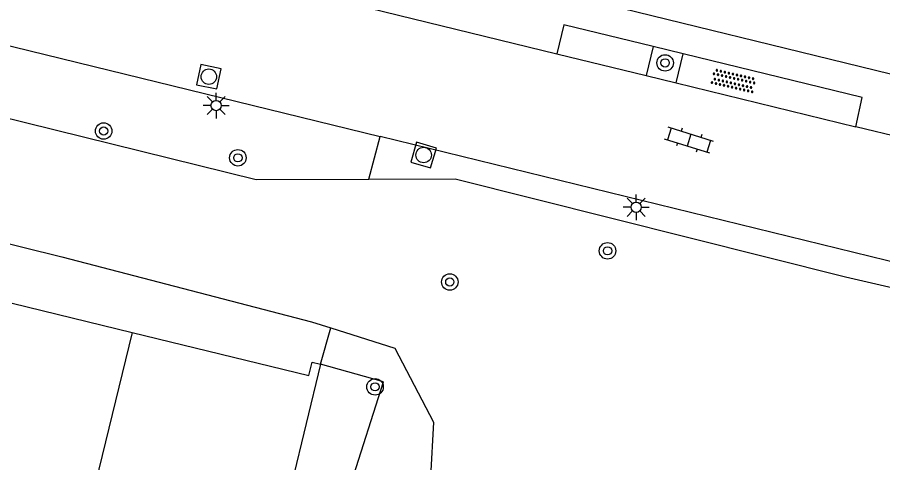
# Model space of a CAD drawing. Extents: x 128999 to 131010, y 395498 to 399007.
# Drawn here: x 129068.22 to 129110.19, y 397832.24 to 397853.85 of the extents above; entities that cross this region are included whole.
import ezdxf

# ---------------------------------------------------------------- set-up
doc = ezdxf.new("R2010")
doc.units = 0
for name, color, linetype in [('gg-bbg-hoofdgebouw', 7, 'Continuous'), ('gg-bbg-tussenscheiding', 7, 'Continuous'), ('gg-knt-verharding', 7, 'Continuous'), ('gg-kntw-bovenkant insteek waterloop', 7, 'Continuous'), ('gt-grn-groengrens', 7, 'Continuous'), ('gt-symb-boom', 7, 'Continuous'), ('gt-symb-klinker verharding', 7, 'Continuous'), ('gt-symb-lichtmast', 7, 'Continuous'), ('gt-symb-overige verharding', 7, 'Continuous'), ('gt-symb-rioolschacht', 7, 'Continuous')]:
    doc.layers.add(name, color=color, linetype=linetype)

# ---------------------------------------------------------------- blocks, each defined once
blk = doc.blocks.new('gt0-OVH')
at = {"layer": 'gt-symb-overige verharding'}
for points in [[(-0.972, 0.298), (-0.967, 0.308), (-0.965, 0.319), (-0.966, 0.33), (-0.971, 0.34), (-0.978, 0.348), (-0.988, 0.353), (-0.999, 0.355), (-1.01, 0.354), (-1.02, 0.349), (-1.028, 0.342), (-1.033, 0.332), (-1.035, 0.321), (-1.034, 0.31), (-1.029, 0.3), (-1.022, 0.292), (-1.012, 0.287), (-1.001, 0.285), (-0.99, 0.286), (-0.98, 0.291)], [(-0.872, 0.106), (-0.867, 0.116), (-0.865, 0.126), (-0.866, 0.137), (-0.871, 0.147), (-0.878, 0.156), (-0.888, 0.161), (-0.899, 0.163), (-0.91, 0.162), (-0.92, 0.157), (-0.928, 0.15), (-0.933, 0.14), (-0.935, 0.129), (-0.934, 0.118), (-0.929, 0.108), (-0.922, 0.1), (-0.912, 0.095), (-0.901, 0.092), (-0.89, 0.094), (-0.88, 0.098)], [(-0.772, 0.298), (-0.767, 0.308), (-0.765, 0.319), (-0.766, 0.33), (-0.771, 0.34), (-0.778, 0.348), (-0.788, 0.353), (-0.799, 0.355), (-0.81, 0.354), (-0.82, 0.349), (-0.828, 0.342), (-0.833, 0.332), (-0.835, 0.321), (-0.834, 0.31), (-0.829, 0.3), (-0.822, 0.292), (-0.812, 0.287), (-0.801, 0.285), (-0.79, 0.286), (-0.78, 0.291)], [(-0.672, 0.106), (-0.667, 0.116), (-0.665, 0.126), (-0.666, 0.137), (-0.671, 0.147), (-0.678, 0.156), (-0.688, 0.161), (-0.699, 0.163), (-0.71, 0.162), (-0.72, 0.157), (-0.728, 0.15), (-0.733, 0.14), (-0.735, 0.129), (-0.734, 0.118), (-0.729, 0.108), (-0.722, 0.1), (-0.712, 0.095), (-0.701, 0.092), (-0.69, 0.094), (-0.68, 0.098)], [(-0.572, 0.298), (-0.567, 0.308), (-0.565, 0.319), (-0.566, 0.33), (-0.571, 0.34), (-0.578, 0.348), (-0.588, 0.353), (-0.599, 0.355), (-0.61, 0.354), (-0.62, 0.349), (-0.628, 0.342), (-0.633, 0.332), (-0.635, 0.321), (-0.634, 0.31), (-0.629, 0.3), (-0.622, 0.292), (-0.612, 0.287), (-0.601, 0.285), (-0.59, 0.286), (-0.58, 0.291)], [(-0.472, 0.106), (-0.467, 0.116), (-0.465, 0.126), (-0.466, 0.137), (-0.471, 0.147), (-0.478, 0.156), (-0.488, 0.161), (-0.499, 0.163), (-0.51, 0.162), (-0.52, 0.157), (-0.528, 0.15), (-0.533, 0.14), (-0.535, 0.129), (-0.534, 0.118), (-0.529, 0.108), (-0.522, 0.1), (-0.512, 0.095), (-0.501, 0.092), (-0.49, 0.094), (-0.48, 0.098)], [(-0.372, 0.298), (-0.367, 0.308), (-0.365, 0.319), (-0.366, 0.33), (-0.371, 0.34), (-0.378, 0.348), (-0.388, 0.353), (-0.399, 0.355), (-0.41, 0.354), (-0.42, 0.349), (-0.428, 0.342), (-0.433, 0.332), (-0.435, 0.321), (-0.434, 0.31), (-0.429, 0.3), (-0.422, 0.292), (-0.412, 0.287), (-0.401, 0.285), (-0.39, 0.286), (-0.38, 0.291)], [(-0.272, 0.106), (-0.267, 0.116), (-0.265, 0.126), (-0.266, 0.137), (-0.271, 0.147), (-0.278, 0.156), (-0.288, 0.161), (-0.299, 0.163), (-0.31, 0.162), (-0.32, 0.157), (-0.328, 0.15), (-0.333, 0.14), (-0.335, 0.129), (-0.334, 0.118), (-0.329, 0.108), (-0.322, 0.1), (-0.312, 0.095), (-0.301, 0.092), (-0.29, 0.094), (-0.28, 0.098)], [(-0.172, 0.298), (-0.167, 0.308), (-0.165, 0.319), (-0.166, 0.33), (-0.171, 0.34), (-0.178, 0.348), (-0.188, 0.353), (-0.199, 0.355), (-0.21, 0.354), (-0.22, 0.349), (-0.228, 0.342), (-0.233, 0.332), (-0.235, 0.321), (-0.234, 0.31), (-0.229, 0.3), (-0.222, 0.292), (-0.212, 0.287), (-0.201, 0.285), (-0.19, 0.286), (-0.18, 0.291)], [(-0.072, 0.106), (-0.067, 0.116), (-0.065, 0.126), (-0.066, 0.137), (-0.071, 0.147), (-0.078, 0.156), (-0.088, 0.161), (-0.099, 0.163), (-0.11, 0.162), (-0.12, 0.157), (-0.128, 0.15), (-0.133, 0.14), (-0.135, 0.129), (-0.134, 0.118), (-0.129, 0.108), (-0.122, 0.1), (-0.112, 0.095), (-0.101, 0.092), (-0.09, 0.094), (-0.08, 0.098)], [(0.028, 0.298), (0.033, 0.308), (0.035, 0.319), (0.034, 0.33), (0.029, 0.34), (0.022, 0.348), (0.012, 0.353), (0.001, 0.355), (-0.01, 0.354), (-0.02, 0.349), (-0.028, 0.342), (-0.033, 0.332), (-0.035, 0.321), (-0.034, 0.31), (-0.029, 0.3), (-0.022, 0.292), (-0.012, 0.287), (-0.001, 0.285), (0.01, 0.286), (0.02, 0.291)], [(0.128, 0.106), (0.133, 0.116), (0.135, 0.126), (0.134, 0.137), (0.129, 0.147), (0.122, 0.156), (0.112, 0.161), (0.101, 0.163), (0.09, 0.162), (0.08, 0.157), (0.072, 0.15), (0.067, 0.14), (0.065, 0.129), (0.066, 0.118), (0.071, 0.108), (0.078, 0.1), (0.088, 0.095), (0.099, 0.092), (0.11, 0.094), (0.12, 0.098)], [(0.228, 0.298), (0.233, 0.308), (0.235, 0.319), (0.234, 0.33), (0.229, 0.34), (0.222, 0.348), (0.212, 0.353), (0.201, 0.355), (0.19, 0.354), (0.18, 0.349), (0.172, 0.342), (0.167, 0.332), (0.165, 0.321), (0.166, 0.31), (0.171, 0.3), (0.178, 0.292), (0.188, 0.287), (0.199, 0.285), (0.21, 0.286), (0.22, 0.291)], [(0.328, 0.106), (0.333, 0.116), (0.335, 0.126), (0.334, 0.137), (0.329, 0.147), (0.322, 0.156), (0.312, 0.161), (0.301, 0.163), (0.29, 0.162), (0.28, 0.157), (0.272, 0.15), (0.267, 0.14), (0.265, 0.129), (0.266, 0.118), (0.271, 0.108), (0.278, 0.1), (0.288, 0.095), (0.299, 0.092), (0.31, 0.094), (0.32, 0.098)], [(0.428, 0.298), (0.433, 0.308), (0.435, 0.319), (0.434, 0.33), (0.429, 0.34), (0.422, 0.348), (0.412, 0.353), (0.401, 0.355), (0.39, 0.354), (0.38, 0.349), (0.372, 0.342), (0.367, 0.332), (0.365, 0.321), (0.366, 0.31), (0.371, 0.3), (0.378, 0.292), (0.388, 0.287), (0.399, 0.285), (0.41, 0.286), (0.42, 0.291)], [(0.528, 0.106), (0.533, 0.116), (0.535, 0.126), (0.534, 0.137), (0.529, 0.147), (0.522, 0.156), (0.512, 0.161), (0.501, 0.163), (0.49, 0.162), (0.48, 0.157), (0.472, 0.15), (0.467, 0.14), (0.465, 0.129), (0.466, 0.118), (0.471, 0.108), (0.478, 0.1), (0.488, 0.095), (0.499, 0.092), (0.51, 0.094), (0.52, 0.098)], [(0.628, 0.298), (0.633, 0.308), (0.635, 0.319), (0.634, 0.33), (0.629, 0.34), (0.622, 0.348), (0.612, 0.353), (0.601, 0.355), (0.59, 0.354), (0.58, 0.349), (0.572, 0.342), (0.567, 0.332), (0.565, 0.321), (0.566, 0.31), (0.571, 0.3), (0.578, 0.292), (0.588, 0.287), (0.599, 0.285), (0.61, 0.286), (0.62, 0.291)], [(0.728, 0.106), (0.733, 0.116), (0.735, 0.126), (0.734, 0.137), (0.729, 0.147), (0.722, 0.156), (0.712, 0.161), (0.701, 0.163), (0.69, 0.162), (0.68, 0.157), (0.672, 0.15), (0.667, 0.14), (0.665, 0.129), (0.666, 0.118), (0.671, 0.108), (0.678, 0.1), (0.688, 0.095), (0.699, 0.092), (0.71, 0.094), (0.72, 0.098)], [(0.828, 0.298), (0.833, 0.308), (0.835, 0.319), (0.834, 0.33), (0.829, 0.34), (0.822, 0.348), (0.812, 0.353), (0.801, 0.355), (0.79, 0.354), (0.78, 0.349), (0.772, 0.342), (0.767, 0.332), (0.765, 0.321), (0.766, 0.31), (0.771, 0.3), (0.778, 0.292), (0.788, 0.287), (0.799, 0.285), (0.81, 0.286), (0.82, 0.291)], [(0.928, 0.106), (0.933, 0.116), (0.935, 0.126), (0.934, 0.137), (0.929, 0.147), (0.922, 0.156), (0.912, 0.161), (0.901, 0.163), (0.89, 0.162), (0.88, 0.157), (0.872, 0.15), (0.867, 0.14), (0.865, 0.129), (0.866, 0.118), (0.871, 0.108), (0.878, 0.1), (0.888, 0.095), (0.899, 0.092), (0.91, 0.094), (0.92, 0.098)], [(1.028, 0.298), (1.033, 0.308), (1.035, 0.319), (1.034, 0.33), (1.029, 0.34), (1.022, 0.348), (1.012, 0.353), (1.001, 0.355), (0.99, 0.354), (0.98, 0.349), (0.972, 0.342), (0.967, 0.332), (0.965, 0.321), (0.966, 0.31), (0.971, 0.3), (0.978, 0.292), (0.988, 0.287), (0.999, 0.285), (1.01, 0.286), (1.02, 0.291)], [(-0.972, -0.142), (-0.967, -0.132), (-0.965, -0.121), (-0.966, -0.11), (-0.971, -0.1), (-0.978, -0.092), (-0.988, -0.087), (-0.999, -0.085), (-1.01, -0.086), (-1.02, -0.091), (-1.028, -0.098), (-1.033, -0.108), (-1.035, -0.119), (-1.034, -0.13), (-1.029, -0.14), (-1.022, -0.148), (-1.012, -0.153), (-1.001, -0.155), (-0.99, -0.154), (-0.98, -0.149)], [(-0.872, -0.334), (-0.867, -0.324), (-0.865, -0.314), (-0.866, -0.303), (-0.871, -0.293), (-0.878, -0.284), (-0.888, -0.279), (-0.899, -0.277), (-0.91, -0.278), (-0.92, -0.283), (-0.928, -0.29), (-0.933, -0.3), (-0.935, -0.311), (-0.934, -0.322), (-0.929, -0.332), (-0.922, -0.34), (-0.912, -0.345), (-0.901, -0.348), (-0.89, -0.346), (-0.88, -0.342)], [(-0.772, -0.142), (-0.767, -0.132), (-0.765, -0.121), (-0.766, -0.11), (-0.771, -0.1), (-0.778, -0.092), (-0.788, -0.087), (-0.799, -0.085), (-0.81, -0.086), (-0.82, -0.091), (-0.828, -0.098), (-0.833, -0.108), (-0.835, -0.119), (-0.834, -0.13), (-0.829, -0.14), (-0.822, -0.148), (-0.812, -0.153), (-0.801, -0.155), (-0.79, -0.154), (-0.78, -0.149)], [(-0.672, -0.334), (-0.667, -0.324), (-0.665, -0.314), (-0.666, -0.303), (-0.671, -0.293), (-0.678, -0.284), (-0.688, -0.279), (-0.699, -0.277), (-0.71, -0.278), (-0.72, -0.283), (-0.728, -0.29), (-0.733, -0.3), (-0.735, -0.311), (-0.734, -0.322), (-0.729, -0.332), (-0.722, -0.34), (-0.712, -0.345), (-0.701, -0.348), (-0.69, -0.346), (-0.68, -0.342)], [(-0.572, -0.142), (-0.567, -0.132), (-0.565, -0.121), (-0.566, -0.11), (-0.571, -0.1), (-0.578, -0.092), (-0.588, -0.087), (-0.599, -0.085), (-0.61, -0.086), (-0.62, -0.091), (-0.628, -0.098), (-0.633, -0.108), (-0.635, -0.119), (-0.634, -0.13), (-0.629, -0.14), (-0.622, -0.148), (-0.612, -0.153), (-0.601, -0.155), (-0.59, -0.154), (-0.58, -0.149)], [(-0.472, -0.334), (-0.467, -0.324), (-0.465, -0.314), (-0.466, -0.303), (-0.471, -0.293), (-0.478, -0.284), (-0.488, -0.279), (-0.499, -0.277), (-0.51, -0.278), (-0.52, -0.283), (-0.528, -0.29), (-0.533, -0.3), (-0.535, -0.311), (-0.534, -0.322), (-0.529, -0.332), (-0.522, -0.34), (-0.512, -0.345), (-0.501, -0.348), (-0.49, -0.346), (-0.48, -0.342)], [(-0.372, -0.142), (-0.367, -0.132), (-0.365, -0.121), (-0.366, -0.11), (-0.371, -0.1), (-0.378, -0.092), (-0.388, -0.087), (-0.399, -0.085), (-0.41, -0.086), (-0.42, -0.091), (-0.428, -0.098), (-0.433, -0.108), (-0.435, -0.119), (-0.434, -0.13), (-0.429, -0.14), (-0.422, -0.148), (-0.412, -0.153), (-0.401, -0.155), (-0.39, -0.154), (-0.38, -0.149)], [(-0.272, -0.334), (-0.267, -0.324), (-0.265, -0.314), (-0.266, -0.303), (-0.271, -0.293), (-0.278, -0.284), (-0.288, -0.279), (-0.299, -0.277), (-0.31, -0.278), (-0.32, -0.283), (-0.328, -0.29), (-0.333, -0.3), (-0.335, -0.311), (-0.334, -0.322), (-0.329, -0.332), (-0.322, -0.34), (-0.312, -0.345), (-0.301, -0.348), (-0.29, -0.346), (-0.28, -0.342)], [(-0.172, -0.142), (-0.167, -0.132), (-0.165, -0.121), (-0.166, -0.11), (-0.171, -0.1), (-0.178, -0.092), (-0.188, -0.087), (-0.199, -0.085), (-0.21, -0.086), (-0.22, -0.091), (-0.228, -0.098), (-0.233, -0.108), (-0.235, -0.119), (-0.234, -0.13), (-0.229, -0.14), (-0.222, -0.148), (-0.212, -0.153), (-0.201, -0.155), (-0.19, -0.154), (-0.18, -0.149)], [(-0.072, -0.334), (-0.067, -0.324), (-0.065, -0.314), (-0.066, -0.303), (-0.071, -0.293), (-0.078, -0.284), (-0.088, -0.279), (-0.099, -0.277), (-0.11, -0.278), (-0.12, -0.283), (-0.128, -0.29), (-0.133, -0.3), (-0.135, -0.311), (-0.134, -0.322), (-0.129, -0.332), (-0.122, -0.34), (-0.112, -0.345), (-0.101, -0.348), (-0.09, -0.346), (-0.08, -0.342)], [(0.028, -0.142), (0.033, -0.132), (0.035, -0.121), (0.034, -0.11), (0.029, -0.1), (0.022, -0.092), (0.012, -0.087), (0.001, -0.085), (-0.01, -0.086), (-0.02, -0.091), (-0.028, -0.098), (-0.033, -0.108), (-0.035, -0.119), (-0.034, -0.13), (-0.029, -0.14), (-0.022, -0.148), (-0.012, -0.153), (-0.001, -0.155), (0.01, -0.154), (0.02, -0.149)], [(0.128, -0.334), (0.133, -0.324), (0.135, -0.314), (0.134, -0.303), (0.129, -0.293), (0.122, -0.284), (0.112, -0.279), (0.101, -0.277), (0.09, -0.278), (0.08, -0.283), (0.072, -0.29), (0.067, -0.3), (0.065, -0.311), (0.066, -0.322), (0.071, -0.332), (0.078, -0.34), (0.088, -0.345), (0.099, -0.348), (0.11, -0.346), (0.12, -0.342)], [(0.228, -0.142), (0.233, -0.132), (0.235, -0.121), (0.234, -0.11), (0.229, -0.1), (0.222, -0.092), (0.212, -0.087), (0.201, -0.085), (0.19, -0.086), (0.18, -0.091), (0.172, -0.098), (0.167, -0.108), (0.165, -0.119), (0.166, -0.13), (0.171, -0.14), (0.178, -0.148), (0.188, -0.153), (0.199, -0.155), (0.21, -0.154), (0.22, -0.149)], [(0.328, -0.334), (0.333, -0.324), (0.335, -0.314), (0.334, -0.303), (0.329, -0.293), (0.322, -0.284), (0.312, -0.279), (0.301, -0.277), (0.29, -0.278), (0.28, -0.283), (0.272, -0.29), (0.267, -0.3), (0.265, -0.311), (0.266, -0.322), (0.271, -0.332), (0.278, -0.34), (0.288, -0.345), (0.299, -0.348), (0.31, -0.346), (0.32, -0.342)], [(0.428, -0.142), (0.433, -0.132), (0.435, -0.121), (0.434, -0.11), (0.429, -0.1), (0.422, -0.092), (0.412, -0.087), (0.401, -0.085), (0.39, -0.086), (0.38, -0.091), (0.372, -0.098), (0.367, -0.108), (0.365, -0.119), (0.366, -0.13), (0.371, -0.14), (0.378, -0.148), (0.388, -0.153), (0.399, -0.155), (0.41, -0.154), (0.42, -0.149)], [(0.528, -0.334), (0.533, -0.324), (0.535, -0.314), (0.534, -0.303), (0.529, -0.293), (0.522, -0.284), (0.512, -0.279), (0.501, -0.277), (0.49, -0.278), (0.48, -0.283), (0.472, -0.29), (0.467, -0.3), (0.465, -0.311), (0.466, -0.322), (0.471, -0.332), (0.478, -0.34), (0.488, -0.345), (0.499, -0.348), (0.51, -0.346), (0.52, -0.342)], [(0.628, -0.142), (0.633, -0.132), (0.635, -0.121), (0.634, -0.11), (0.629, -0.1), (0.622, -0.092), (0.612, -0.087), (0.601, -0.085), (0.59, -0.086), (0.58, -0.091), (0.572, -0.098), (0.567, -0.108), (0.565, -0.119), (0.566, -0.13), (0.571, -0.14), (0.578, -0.148), (0.588, -0.153), (0.599, -0.155), (0.61, -0.154), (0.62, -0.149)], [(0.728, -0.334), (0.733, -0.324), (0.735, -0.314), (0.734, -0.303), (0.729, -0.293), (0.722, -0.284), (0.712, -0.279), (0.701, -0.277), (0.69, -0.278), (0.68, -0.283), (0.672, -0.29), (0.667, -0.3), (0.665, -0.311), (0.666, -0.322), (0.671, -0.332), (0.678, -0.34), (0.688, -0.345), (0.699, -0.348), (0.71, -0.346), (0.72, -0.342)], [(0.828, -0.142), (0.833, -0.132), (0.835, -0.121), (0.834, -0.11), (0.829, -0.1), (0.822, -0.092), (0.812, -0.087), (0.801, -0.085), (0.79, -0.086), (0.78, -0.091), (0.772, -0.098), (0.767, -0.108), (0.765, -0.119), (0.766, -0.13), (0.771, -0.14), (0.778, -0.148), (0.788, -0.153), (0.799, -0.155), (0.81, -0.154), (0.82, -0.149)], [(0.928, -0.334), (0.933, -0.324), (0.935, -0.314), (0.934, -0.303), (0.929, -0.293), (0.922, -0.284), (0.912, -0.279), (0.901, -0.277), (0.89, -0.278), (0.88, -0.283), (0.872, -0.29), (0.867, -0.3), (0.865, -0.311), (0.866, -0.322), (0.871, -0.332), (0.878, -0.34), (0.888, -0.345), (0.899, -0.348), (0.91, -0.346), (0.92, -0.342)], [(1.028, -0.142), (1.033, -0.132), (1.035, -0.121), (1.034, -0.11), (1.029, -0.1), (1.022, -0.092), (1.012, -0.087), (1.001, -0.085), (0.99, -0.086), (0.98, -0.091), (0.972, -0.098), (0.967, -0.108), (0.965, -0.119), (0.966, -0.13), (0.971, -0.14), (0.978, -0.148), (0.988, -0.153), (0.999, -0.155), (1.01, -0.154), (1.02, -0.149)]]:
    blk.add_lwpolyline(points, close=True, dxfattribs=at)
blk = doc.blocks.new('gt0-BOOM')
at = {"layer": 'gt-symb-boom'}
for radius in [0.4, 0.2]:
    blk.add_circle((0, 0), radius, dxfattribs=at)
blk = doc.blocks.new('gt0-LMAST')
at = {"layer": 'gt-symb-lichtmast'}
for p, q in [((-0.182, 0.173), (-0.447, 0.438)), ((-0.005, 0.246), (-0.005, 0.621)), ((0.172, 0.173), (0.437, 0.438)), ((-0.255, -0.004), (-0.63, -0.004)), ((-0.182, -0.181), (-0.447, -0.446)), ((-0.005, -0.254), (-0.005, -0.629)), ((0.437, -0.446), (0.172, -0.181)), ((0.245, -0.004), (0.62, -0.004))]:
    blk.add_line(p, q, dxfattribs=at)
blk.add_circle((-0.005, -0.004), 0.25, dxfattribs=at)
blk = doc.blocks.new('gt0-KL1')
at = {"layer": 'gt-symb-klinker verharding'}
for p, q in [((-0.5, 0.3), (-0.5, 0.45)), ((0.5, 0.3), (0.5, 0.45)), ((-1.15, 0.3), (1.15, 0.3)), ((-1, -0.3), (-1, 0.3)), ((0, -0.3), (0, 0.3)), ((1, -0.3), (1, 0.3)), ((-1.15, -0.3), (1.15, -0.3)), ((-0.5, -0.45), (-0.5, -0.3)), ((0.5, -0.45), (0.5, -0.3))]:
    blk.add_line(p, q, dxfattribs=at)
blk = doc.blocks.new('gt0-RS')
at = {"layer": 'gt-symb-rioolschacht'}
blk.add_lwpolyline([(-0.5, -0.5), (0.5, -0.5), (0.5, 0.5), (-0.5, 0.5)], close=True, dxfattribs=at)
blk.add_circle((0, 0), 0.375, dxfattribs=at)

msp = doc.modelspace()

# ---------------------------------------------------------------- linework, layer by layer
at = {"layer": 'gg-bbg-hoofdgebouw'}
for p, q in [((129067.969, 397839.988), (129073.787, 397838.565)), ((129082.93, 397837.019), (129079.066, 397821.193))]:
    msp.add_line(p, q, dxfattribs=at)
msp.add_lwpolyline([(129073.787, 397838.565), (129082.355, 397836.47), (129082.514, 397837.125), (129082.93, 397837.019)], dxfattribs=at)
at = {"layer": 'gg-bbg-tussenscheiding'}
msp.add_line((129073.787, 397838.565), (129070.58, 397825.433), dxfattribs=at)
at = {"layer": 'gg-knt-verharding'}
for p, q in [((129000, 397869.079), (129085.811, 397848.066)), ((129041.209, 397865.099), (129094.381, 397852.083)), ((129110.567, 397851.1), (129094.095, 397855.132)), ((129094.381, 397852.083), (129098.717, 397851.024)), ((129099.062, 397852.436), (129098.717, 397851.024)), ((129100.52, 397852.08), (129099.062, 397852.436)), ((129100.174, 397850.669), (129100.52, 397852.08)), ((129098.717, 397851.024), (129100.174, 397850.669)), ((129100.174, 397850.669), (129108.883, 397848.542)), ((129111.431, 397847.931), (129108.883, 397848.542)), ((129126.841, 397838.019), (129085.811, 397848.066))]:
    msp.add_line(p, q, dxfattribs=at)
for points in [[(129099.062, 397852.436), (129094.727, 397853.492), (129094.381, 397852.083)], [(129108.883, 397848.542), (129109.202, 397849.965), (129100.52, 397852.08)]]:
    msp.add_lwpolyline(points, dxfattribs=at)
at = {"layer": 'gg-kntw-bovenkant insteek waterloop'}
for points in [[(129000, 397867.523), (129048.425, 397855.921), (129053.227, 397852.552), (129079.8, 397845.976), (129085.27, 397845.999)], [(129000, 397859.604), (129019.625, 397854.825), (129070.385, 397842.235), (129082.48, 397839.076), (129083.417, 397838.778)], [(129085.27, 397845.999), (129089.46, 397846.016), (129108.39, 397841.254), (129124.995, 397837.422), (129131.891, 397835.877)], [(129083.417, 397838.778), (129086.523, 397837.792), (129088.407, 397834.209), (129088.26, 397831.561), (129085.763, 397829.105)]]:
    msp.add_lwpolyline(points, dxfattribs=at)
at = {"layer": 'gt-grn-groengrens'}
for p, q in [((129085.27, 397845.999), (129085.811, 397848.066)), ((129082.93, 397837.019), (129083.417, 397838.778))]:
    msp.add_line(p, q, dxfattribs=at)
msp.add_lwpolyline([(129074.929, 397804.302), (129076.394, 397804.043), (129077.24, 397804.733), (129078.823, 397809.322), (129079.793, 397810.699), (129081.262, 397811.253), (129083.296, 397812.909), (129083.917, 397814.176), (129083.06, 397819.53), (129083.684, 397823.102), (129083.111, 397827.055), (129084.408, 397831.257), (129085.978, 397836.172), (129082.93, 397837.019)], dxfattribs=at)

# ---------------------------------------------------------------- block references
at = {"layer": 'gt-symb-boom'}
for p in [(129099.639, 397851.64), (129072.406, 397848.334), (129078.917, 397847.035), (129096.847, 397842.522), (129089.195, 397841.01), (129085.571, 397835.923)]:
    msp.add_blockref('gt0-BOOM', p, dxfattribs=at)
at = {"layer": 'gt-symb-klinker verharding', "rotation": 162.59811208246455}
msp.add_blockref('gt0-KL1', (129100.801, 397847.89), dxfattribs=at)
at = {"layer": 'gt-symb-lichtmast'}
for p in [(129077.866, 397849.575), (129098.24, 397844.639)]:
    msp.add_blockref('gt0-LMAST', p, dxfattribs=at)
at = {"layer": 'gt-symb-overige verharding', "rotation": 167.06118937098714}
msp.add_blockref('gt0-OVH', (129102.957, 397850.773), dxfattribs=at)
at = {"layer": 'gt-symb-rioolschacht'}
for p, rotation in [((129077.507, 397850.97), -11.950647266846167), ((129087.925, 397847.17), -16.260204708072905)]:
    msp.add_blockref('gt0-RS', p, dxfattribs=dict(at, rotation=rotation))

doc.saveas('drawing.dxf')
